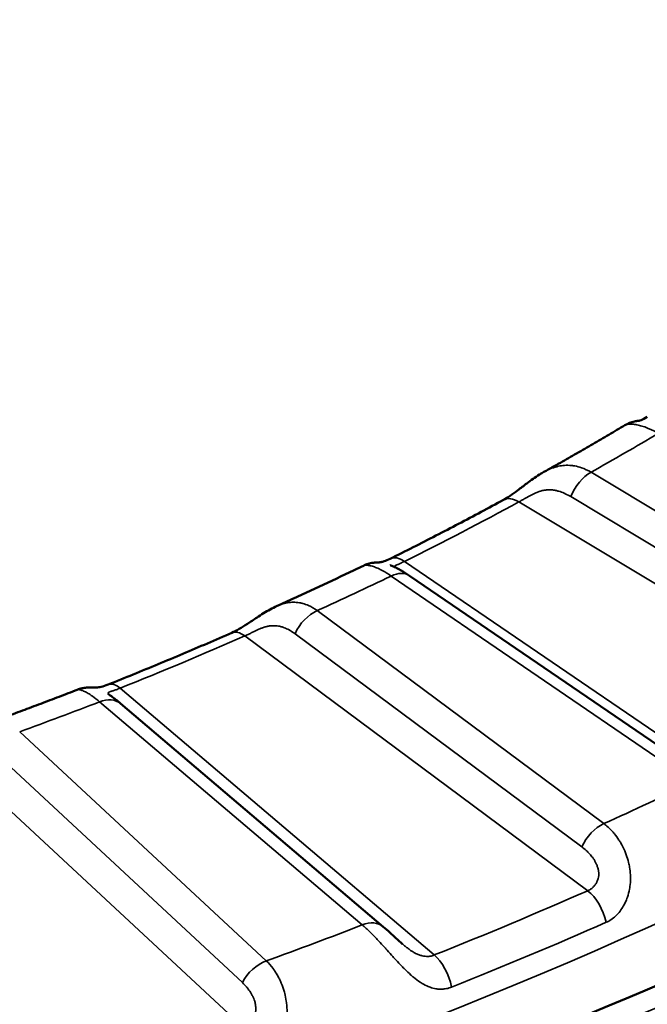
# Model space of a CAD drawing. Header units: millimetres. Extents: x 50 to 3176, y 50 to 2109.
# Tile 360 of 656: x 413.28 to 417.16, y 1793.86 to 1799.95. Entities that reach past the tile are written whole.
import ezdxf

# ---------------------------------------------------------------- set-up
doc = ezdxf.new("R2010")
doc.units = ezdxf.units.MM
doc.header["$LTSCALE"] = 10
doc.layers.add('Visible (ISO)', color=7, linetype='Continuous', lineweight=50)
doc.layers.add('Visible Narrow (ISO)', color=7, linetype='Continuous', lineweight=35)

msp = doc.modelspace()

# ---------------------------------------------------------------- linework, layer by layer
at = {"layer": 'Visible (ISO)'}
for p, q in [((416.5214, 1797.1504), (416.5213, 1797.1504)), ((415.4054, 1796.5705), (415.4054, 1796.5705)), ((417.5546, 1795.2335), (415.6903, 1796.5084)), ((415.5279, 1794.3372), (413.9046, 1795.7176))]:
    msp.add_line(p, q, dxfattribs=at)
for points, knots in [([(376.1664, 1805.3736), (376.2171, 1803.7933), (376.7258, 1802.2131), (378.6111, 1799.2456), (379.9602, 1797.8571), (383.3524, 1795.4037), (385.3824, 1794.3351), (389.9331, 1792.613), (392.453, 1791.9598), (397.7306, 1791.1386), (400.4878, 1790.9715), (405.956, 1791.1429), (408.6659, 1791.4815), (413.7583, 1792.6281), (416.1401, 1793.4355), (420.3315, 1795.4292), (422.1409, 1796.6147), (425.016, 1799.2338), (426.0783, 1800.6663), (427.1876, 1803.204), (427.4377, 1804.2884), (427.4725, 1805.3736)], [0.803915, 0.803915, 0.803915, 0.803915, 1.136966, 1.136966, 1.45911, 1.45911, 1.776017, 1.776017, 2.092942, 2.092942, 2.410411, 2.410411, 2.728036, 2.728036, 3.045349, 3.045349, 3.362095, 3.362095, 3.679765, 3.679765, 3.908474, 3.908474, 3.908474, 3.908474]), ([(417.1091, 1797.4669), (417.1092, 1797.4669), (417.1094, 1797.4669), (417.1115, 1797.4675), (417.1158, 1797.4686), (417.1313, 1797.4747), (417.1443, 1797.4809), (417.16, 1797.4906)], [0.01995779, 0.01995779, 0.01995779, 0.01995779, 0.02054425, 0.02054425, 0.02718121, 0.02718121, 0.03563568, 0.03563568, 0.03563568, 0.03563568]), ([(416.5214, 1797.1504), (416.5553, 1797.1693), (416.5891, 1797.1883), (416.6564, 1797.2264), (416.69, 1797.2456), (416.7569, 1797.2839), (416.7902, 1797.3032), (416.8566, 1797.3418), (416.8897, 1797.3612), (416.9557, 1797.4), (416.9885, 1797.4195), (417.0213, 1797.4391)], [4.69561565, 4.69561565, 4.69561565, 4.69561565, 4.70235958, 4.70235958, 4.70910351, 4.70910351, 4.71584745, 4.71584745, 4.72259138, 4.72259138, 4.72933532, 4.72933532, 4.72933532, 4.72933532]), ([(417.0213, 1797.4391), (417.0397, 1797.4501), (417.0602, 1797.4582), (417.0852, 1797.4637), (417.0895, 1797.4645), (417.0956, 1797.4654), (417.0975, 1797.4657), (417.1011, 1797.4661), (417.1029, 1797.4663), (417.1053, 1797.4665), (417.1061, 1797.4666), (417.1079, 1797.4668), (417.1088, 1797.4669), (417.1101, 1797.467), (417.1105, 1797.467), (417.1111, 1797.467), (417.1112, 1797.467), (417.1112, 1797.467)], [0, 0, 0, 0, 0.00642891, 0.00642891, 0.00777053, 0.00777053, 0.00838518, 0.00838518, 0.00900305, 0.00900305, 0.009373, 0.009373, 0.00995579, 0.00995579, 0.01058651, 0.01058651, 0.01138894, 0.01138894, 0.01138894, 0.01138894]), ([(416.2709, 1796.9773), (416.2832, 1796.9839), (416.2972, 1796.9925), (416.3268, 1797.0125), (416.3427, 1797.0242), (416.3773, 1797.0503), (416.3963, 1797.065), (416.4409, 1797.0986), (416.4668, 1797.1172), (416.5026, 1797.1396), (416.5119, 1797.1451), (416.5213, 1797.1504)], [0, 0, 0, 0, 0.00605507, 0.00605507, 0.01226297, 0.01226297, 0.01941104, 0.01941104, 0.02898464, 0.02898464, 0.03231337, 0.03231337, 0.03231337, 0.03231337]), ([(415.5703, 1796.6131), (415.618, 1796.6368), (415.6655, 1796.6606), (415.76, 1796.7084), (415.8071, 1796.7324), (415.9009, 1796.7808), (415.9476, 1796.805), (416.0407, 1796.8538), (416.087, 1796.8784), (416.1793, 1796.9276), (416.2252, 1796.9524), (416.2709, 1796.9773)], [4.63760332, 4.63760332, 4.63760332, 4.63760332, 4.64657363, 4.64657363, 4.65554395, 4.65554395, 4.66451426, 4.66451426, 4.67348457, 4.67348457, 4.68245489, 4.68245489, 4.68245489, 4.68245489]), ([(414.869, 1796.3197), (414.9052, 1796.336), (414.9414, 1796.3525), (415.0135, 1796.3855), (415.0495, 1796.4021), (415.1212, 1796.4354), (415.1569, 1796.4522), (415.2283, 1796.4857), (415.2638, 1796.5026), (415.3348, 1796.5364), (415.3701, 1796.5534), (415.4054, 1796.5705)], [4.59132737, 4.59132737, 4.59132737, 4.59132737, 4.59788807, 4.59788807, 4.60444876, 4.60444876, 4.61100945, 4.61100945, 4.61757015, 4.61757015, 4.62413084, 4.62413084, 4.62413084, 4.62413084]), ([(415.4054, 1796.5705), (415.4148, 1796.575), (415.4246, 1796.5789), (415.4443, 1796.5848), (415.4543, 1796.587), (415.4676, 1796.5889), (415.4712, 1796.5893), (415.4784, 1796.59), (415.4821, 1796.5902), (415.4871, 1796.5905), (415.4888, 1796.5905), (415.4923, 1796.5906), (415.4939, 1796.5906), (415.4965, 1796.5906), (415.4974, 1796.5906), (415.4991, 1796.5906), (415.4996, 1796.5906), (415.5009, 1796.5906), (415.5013, 1796.5906), (415.5047, 1796.5908), (415.509, 1796.5912), (415.521, 1796.5939), (415.5271, 1796.5955), (415.5443, 1796.6013), (415.5566, 1796.6062), (415.5703, 1796.6131)], [0, 0, 0, 0, 0.00315109, 0.00315109, 0.00621374, 0.00621374, 0.00732784, 0.00732784, 0.00857211, 0.00857211, 0.00926049, 0.00926049, 0.01026399, 0.01026399, 0.01134158, 0.01134158, 0.01310355, 0.01310355, 0.01775605, 0.01775605, 0.02477598, 0.02477598, 0.0296121, 0.0296121, 0.03606718, 0.03606718, 0.03606718, 0.03606718]), ([(415.571, 1796.5739), (415.571, 1796.5739), (415.571, 1796.5739), (415.571, 1796.5739), (415.5713, 1796.5738), (415.5727, 1796.5732), (415.5741, 1796.5727), (415.5784, 1796.5709), (415.5818, 1796.5695), (415.5932, 1796.5645), (415.6024, 1796.5602), (415.6287, 1796.5469), (415.6474, 1796.5363), (415.6743, 1796.5191), (415.6823, 1796.5139), (415.6903, 1796.5084)], [0.00539676, 0.00539676, 0.00539676, 0.00539676, 0.00539827, 0.00539827, 0.00626678, 0.00626678, 0.00760753, 0.00760753, 0.00992806, 0.00992806, 0.01481614, 0.01481614, 0.02331025, 0.02331025, 0.02675894, 0.02675894, 0.02675894, 0.02675894]), ([(414.5918, 1796.1556), (414.6058, 1796.1618), (414.6215, 1796.1697), (414.654, 1796.1883), (414.6712, 1796.1991), (414.7081, 1796.2232), (414.728, 1796.2368), (414.7748, 1796.2677), (414.8019, 1796.2849), (414.8424, 1796.307), (414.8556, 1796.3136), (414.869, 1796.3196)], [0, 0, 0, 0, 0.00609133, 0.00609133, 0.01229275, 0.01229275, 0.01943922, 0.01943922, 0.02917543, 0.02917543, 0.03380086, 0.03380086, 0.03380086, 0.03380086]), ([(413.8282, 1795.8353), (413.88, 1795.856), (413.9316, 1795.8768), (414.0344, 1795.9187), (414.0856, 1795.9398), (414.1878, 1795.9823), (414.2387, 1796.0036), (414.3402, 1796.0466), (414.3908, 1796.0682), (414.4916, 1796.1117), (414.5418, 1796.1336), (414.5918, 1796.1556)], [4.53288356, 4.53288356, 4.53288356, 4.53288356, 4.54185388, 4.54185388, 4.55082419, 4.55082419, 4.5597945, 4.5597945, 4.56876482, 4.56876482, 4.57773513, 4.57773513, 4.57773513, 4.57773513]), ([(413.6372, 1795.8031), (413.6467, 1795.8068), (413.6565, 1795.8097), (413.6754, 1795.814), (413.6848, 1795.8154), (413.6995, 1795.8166), (413.7053, 1795.8169), (413.7158, 1795.817), (413.7203, 1795.8168), (413.7263, 1795.8166), (413.7283, 1795.8164), (413.7327, 1795.8162), (413.7345, 1795.8161), (413.7416, 1795.8158), (413.7473, 1795.8157), (413.7641, 1795.8173), (413.7735, 1795.8187), (413.7971, 1795.8242), (413.8119, 1795.8288), (413.8282, 1795.8353)], [0, 0, 0, 0, 0.00307606, 0.00307606, 0.00596345, 0.00596345, 0.00789698, 0.00789698, 0.0100266, 0.0100266, 0.01171275, 0.01171275, 0.01448183, 0.01448183, 0.0227849, 0.0227849, 0.02907168, 0.02907168, 0.03584551, 0.03584551, 0.03584551, 0.03584551]), ([(413.0686, 1795.5899), (413.1069, 1795.6037), (413.1451, 1795.6177), (413.2214, 1795.6457), (413.2595, 1795.6598), (413.3355, 1795.688), (413.3734, 1795.7023), (413.449, 1795.7308), (413.4868, 1795.7452), (413.5621, 1795.774), (413.5997, 1795.7885), (413.6372, 1795.8031)], [4.48692398, 4.48692398, 4.48692398, 4.48692398, 4.49335033, 4.49335033, 4.49977877, 4.49977877, 4.50620721, 4.50620721, 4.51263565, 4.51263565, 4.51906409, 4.51906409, 4.51906409, 4.51906409]), ([(413.8291, 1795.7753), (413.8291, 1795.7753), (413.8292, 1795.7753), (413.8293, 1795.7752), (413.8298, 1795.7749), (413.8317, 1795.7735), (413.8335, 1795.7724), (413.8388, 1795.7687), (413.843, 1795.7658), (413.8559, 1795.7565), (413.8655, 1795.7493), (413.8849, 1795.7341), (413.8946, 1795.7261), (413.9046, 1795.7176)], [0.00302863, 0.00302863, 0.00302863, 0.00302863, 0.00315748, 0.00315748, 0.00431843, 0.00431843, 0.00603674, 0.00603674, 0.0089721, 0.0089721, 0.01439256, 0.01439256, 0.01934822, 0.01934822, 0.01934822, 0.01934822]), ([(415.5279, 1794.3372), (415.5415, 1794.3256), (415.5558, 1794.313), (415.5822, 1794.2889), (415.5943, 1794.2777), (415.6197, 1794.2543), (415.6333, 1794.2419), (415.6473, 1794.23)], [0, 0, 0, 0, 0.00671872, 0.00671872, 0.01206825, 0.01206825, 0.01761537, 0.01761537, 0.01761537, 0.01761537])]:
    msp.add_open_spline(points, degree=3, knots=knots, dxfattribs=at)
msp.add_open_spline([(415.6473, 1794.23), (415.6475, 1794.2298), (415.6477, 1794.2297), (415.6479, 1794.2295)], degree=3, dxfattribs=at)
at = {"layer": 'Visible Narrow (ISO)'}
for p, q in [((418.8137, 1795.9449), (416.8126, 1797.1487)), ((416.6876, 1796.9978), (418.6887, 1795.794)), ((416.3665, 1796.9649), (418.7594, 1795.5255)), ((417.8887, 1795.0728), (415.6593, 1796.5973)), ((415.5774, 1796.5066), (417.4418, 1795.2317)), ((416.8919, 1794.9747), (415.1197, 1796.2926)), ((414.9829, 1796.1496), (416.7551, 1794.8317)), ((414.6723, 1796.1358), (416.7915, 1794.5599)), ((415.8436, 1794.1623), (413.9025, 1795.8129)), ((413.775, 1795.7285), (415.3984, 1794.3482)), ((414.805, 1794.1257), (413.2811, 1795.5433)), ((414.6578, 1793.9913), (413.1339, 1795.409)), ((412.8994, 1795.3558), (414.6596, 1793.7183))]:
    msp.add_line(p, q, dxfattribs=at)
msp.add_ellipse((401.8194, 1806.0454), major_axis=(26.1573, 0), ratio=0.57735, dxfattribs=at)
for centre, major_axis, ratio, start_param, end_param in [((401.8194, 1805.6478), (24.8897, 0), 0.57735, 3.123075, 6.301703), ((401.8194, 1806.0454), (-21.5, 0), 0.57735, 2.342497, 2.369892), ((416.8126, 1796.9854), (-0.1031, -0.1714), 0.589068, 3.937457, 4.984655), ((416.3665, 1796.8016), (-0.0955, 0.1757), 0.559812, 5.512313, 6.283185), ((401.8194, 1805.8821), (21.2172, 0), 0.57735, 5.423001, 5.467853), ((415.6593, 1796.434), (-0.089, 0.1791), 0.532599, 5.532486, 6.283186), ((401.8194, 1806.0454), (21.5, 0), 0.57735, 5.37937, 5.406765), ((415.5774, 1796.3433), (0.1129, 0.1651), 0.623867, 0, 0.831203), ((415.1197, 1796.1293), (-0.1193, -0.1605), 0.64494, 3.997954, 5.045152), ((414.6723, 1795.9725), (-0.0805, 0.1831), 0.494616, 5.556629, 6.283189), ((401.8194, 1805.8821), (21.2172, 0), 0.57735, 5.318282, 5.363133), ((413.9025, 1795.6496), (-0.0743, 0.1857), 0.464992, 5.57278, 6.283185), ((401.8194, 1806.0454), (21.5, 0), 0.57735, 5.27465, 5.302045), ((413.775, 1795.5652), (0.1296, 0.1524), 0.675509, 0, 0.899482), ((401.8194, 1806.0454), (-24.3898, 0), 0.57735, 2.23697, 2.265979), ((416.8919, 1794.8114), (0.1193, 0.1605), 0.644941, 0.856362, 1.903559), ((401.8194, 1805.8821), (-24.6727, 0), 0.57735, 2.175369, 2.222861), ((416.7915, 1794.3966), (-0.0807, 0.183), 0.495473, 4.32517, 5.556129), ((401.8194, 1806.0454), (-24.3898, 0), 0.57735, 2.13225, 2.16126), ((415.3984, 1794.1849), (0.1296, 0.1524), 0.675509, 6.283185, 7.182667), ((401.8194, 1805.7732), (-24.8613, 0), 0.57735, 2.175369, 2.222861), ((415.8436, 1793.999), (0.0741, -0.1858), 0.464105, 1.20068, 2.431641), ((414.805, 1793.9624), (0.1362, 0.1464), 0.693747, 0.930019, 1.977217)]:
    msp.add_ellipse(centre, major_axis=major_axis, ratio=ratio, start_param=start_param, end_param=end_param, dxfattribs=at)
for points, knots in [([(417.0213, 1797.4391), (417.0238, 1797.4406), (417.027, 1797.4419), (417.0337, 1797.4438), (417.0368, 1797.4444), (417.0461, 1797.4458), (417.0529, 1797.4461), (417.0647, 1797.4458), (417.0691, 1797.4455), (417.0831, 1797.4441), (417.0933, 1797.4424), (417.1089, 1797.4389), (417.1135, 1797.4377), (417.1292, 1797.4334), (417.1407, 1797.4296), (417.1587, 1797.4228), (417.1648, 1797.4204), (417.1896, 1797.4098), (417.209, 1797.4003), (417.229, 1797.3891)], [0.5522044, 0.5522044, 0.5522044, 0.5522044, 0.6011716, 0.6011716, 0.6363636, 0.6363636, 0.695142, 0.695142, 0.7272727, 0.7272727, 0.7916538, 0.7916538, 0.8181818, 0.8181818, 0.8787809, 0.8787809, 0.9090909, 0.9090909, 1, 1, 1, 1]), ([(416.8126, 1797.1487), (416.7933, 1797.1602), (416.7734, 1797.1695), (416.7398, 1797.1811), (416.7262, 1797.1847), (416.7056, 1797.1884), (416.6986, 1797.1894), (416.6769, 1797.1916), (416.6622, 1797.1918), (416.6415, 1797.1903), (416.6355, 1797.1896), (416.6165, 1797.1869), (416.6036, 1797.184), (416.5833, 1797.178), (416.5759, 1797.1755), (416.5563, 1797.168), (416.5442, 1797.1625), (416.5286, 1797.1544), (416.525, 1797.1524), (416.5214, 1797.1504)], [0, 0, 0, 0, 0.0909091, 0.0909091, 0.1509618, 0.1509618, 0.1818182, 0.1818182, 0.246234, 0.246234, 0.2727273, 0.2727273, 0.330169, 0.330169, 0.3636364, 0.3636364, 0.4190151, 0.4190151, 0.436122, 0.436122, 0.436122, 0.436122]), ([(416.6876, 1796.9978), (416.6757, 1797.0045), (416.664, 1797.0105), (416.6506, 1797.0166), (416.6484, 1797.0176), (416.6347, 1797.0236), (416.6237, 1797.0276), (416.6116, 1797.0314), (416.6098, 1797.0319), (416.6014, 1797.0342), (416.5949, 1797.0357), (416.5835, 1797.0377), (416.5785, 1797.0384), (416.5678, 1797.0394), (416.5621, 1797.0396), (416.554, 1797.0396), (416.5517, 1797.0396), (416.5472, 1797.0394), (416.545, 1797.0393), (416.5356, 1797.0386), (416.5283, 1797.0378), (416.5192, 1797.0363), (416.5173, 1797.0359), (416.5087, 1797.0342), (416.502, 1797.0325), (416.4942, 1797.0302), (416.493, 1797.0298), (416.4887, 1797.0285), (416.4855, 1797.0273), (416.4787, 1797.0249), (416.4752, 1797.0234), (416.4656, 1797.0194), (416.4597, 1797.0165), (416.4482, 1797.0107), (416.4426, 1797.0077), (416.4316, 1797.0016), (416.4262, 1796.9985), (416.4207, 1796.9954), (416.4206, 1796.9953), (416.4147, 1796.992), (416.409, 1796.9888), (416.3972, 1796.9821), (416.3911, 1796.9787), (416.3791, 1796.9719), (416.3731, 1796.9686), (416.3671, 1796.9652), (416.3668, 1796.965), (416.3665, 1796.9649)], [0, 0, 0, 0, 0.089342, 0.089342, 0.107191, 0.107191, 0.2, 0.2, 0.21557, 0.21557, 0.276567, 0.276567, 0.32404, 0.32404, 0.378952, 0.378952, 0.4, 0.4, 0.420678, 0.420678, 0.485028, 0.485028, 0.501457, 0.501457, 0.560885, 0.560885, 0.570901, 0.570901, 0.6, 0.6, 0.632547, 0.632547, 0.689334, 0.689334, 0.744364, 0.744364, 0.8, 0.8, 0.800663, 0.800663, 0.861041, 0.861041, 0.927282, 0.927282, 0.996344, 0.996344, 1, 1, 1, 1]), ([(415.4054, 1796.5705), (415.4062, 1796.5709), (415.4072, 1796.5712), (415.4102, 1796.5722), (415.4125, 1796.5727), (415.4196, 1796.5735), (415.425, 1796.5735), (415.4346, 1796.5726), (415.4382, 1796.572), (415.4498, 1796.5699), (415.4585, 1796.5676), (415.4718, 1796.5632), (415.4758, 1796.5617), (415.4893, 1796.5565), (415.4994, 1796.5521), (415.5151, 1796.5443), (415.5205, 1796.5415), (415.5423, 1796.5295), (415.5595, 1796.5189), (415.5774, 1796.5066)], [0.5829846, 0.5829846, 0.5829846, 0.5829846, 0.6011716, 0.6011716, 0.6363636, 0.6363636, 0.695142, 0.695142, 0.7272727, 0.7272727, 0.7916538, 0.7916538, 0.8181818, 0.8181818, 0.8787809, 0.8787809, 0.9090909, 0.9090909, 1, 1, 1, 1]), ([(415.6593, 1796.5973), (415.6509, 1796.5931), (415.6433, 1796.5895), (415.6365, 1796.5863), (415.6302, 1796.5834), (415.6246, 1796.5808), (415.6196, 1796.5786), (415.619, 1796.5784), (415.6183, 1796.5781), (415.6177, 1796.5778), (415.6166, 1796.5773), (415.6156, 1796.5769), (415.6145, 1796.5764), (415.6119, 1796.5753), (415.6095, 1796.5742), (415.6073, 1796.5732), (415.6055, 1796.5724), (415.6039, 1796.5717), (415.6026, 1796.5709), (415.6013, 1796.5703), (415.6003, 1796.5697), (415.5994, 1796.569), (415.5981, 1796.5681), (415.5972, 1796.5671), (415.5968, 1796.5661), (415.5967, 1796.5658), (415.5967, 1796.5655), (415.5966, 1796.5652), (415.5966, 1796.5643), (415.5969, 1796.5634), (415.5974, 1796.5624)], [0, 0, 0, 0, 0.0883587, 0.0883587, 0.0883587, 0.1704334, 0.1704334, 0.1704334, 0.181041, 0.181041, 0.181041, 0.2, 0.2, 0.2, 0.249046, 0.249046, 0.249046, 0.2900796, 0.2900796, 0.2900796, 0.3267893, 0.3267893, 0.3267893, 0.3832752, 0.3832752, 0.3832752, 0.4, 0.4, 0.4, 0.4456979, 0.4456979, 0.4456979, 0.4456979]), ([(415.1197, 1796.2926), (415.1026, 1796.3052), (415.0849, 1796.3157), (415.0546, 1796.3292), (415.0424, 1796.3335), (415.0237, 1796.3385), (415.0173, 1796.3399), (414.9975, 1796.3433), (414.9841, 1796.3443), (414.965, 1796.344), (414.9595, 1796.3437), (414.9418, 1796.3421), (414.9298, 1796.34), (414.9107, 1796.3352), (414.9037, 1796.3331), (414.8874, 1796.3275), (414.8782, 1796.3238), (414.869, 1796.3197)], [0, 0, 0, 0, 0.0909091, 0.0909091, 0.1509618, 0.1509618, 0.1818182, 0.1818182, 0.246234, 0.246234, 0.2727273, 0.2727273, 0.330169, 0.330169, 0.3636364, 0.3636364, 0.4079962, 0.4079962, 0.4079962, 0.4079962]), ([(414.9829, 1796.1496), (414.9723, 1796.157), (414.9619, 1796.1637), (414.9499, 1796.1706), (414.9479, 1796.1717), (414.9356, 1796.1784), (414.9257, 1796.1831), (414.9147, 1796.1876), (414.9131, 1796.1882), (414.9054, 1796.191), (414.8995, 1796.1929), (414.889, 1796.1955), (414.8844, 1796.1965), (414.8746, 1796.1981), (414.8692, 1796.1987), (414.8617, 1796.1992), (414.8595, 1796.1993), (414.8553, 1796.1993), (414.8532, 1796.1993), (414.8443, 1796.1993), (414.8375, 1796.1989), (414.8287, 1796.1978), (414.8269, 1796.1976), (414.8186, 1796.1964), (414.8121, 1796.1952), (414.8045, 1796.1933), (414.8034, 1796.193), (414.7991, 1796.1919), (414.796, 1796.1909), (414.7893, 1796.1889), (414.7858, 1796.1877), (414.7763, 1796.1842), (414.7703, 1796.1817), (414.7586, 1796.1765), (414.7529, 1796.1739), (414.7415, 1796.1684), (414.7359, 1796.1657), (414.7302, 1796.1629), (414.7301, 1796.1629), (414.7239, 1796.1599), (414.7179, 1796.157), (414.7054, 1796.1511), (414.699, 1796.1481), (414.6861, 1796.1421), (414.6796, 1796.1391), (414.673, 1796.1361), (414.6727, 1796.136), (414.6723, 1796.1358)], [0, 0, 0, 0, 0.089342, 0.089342, 0.107191, 0.107191, 0.2, 0.2, 0.21557, 0.21557, 0.276567, 0.276567, 0.32404, 0.32404, 0.378952, 0.378952, 0.4, 0.4, 0.420678, 0.420678, 0.485028, 0.485028, 0.501457, 0.501457, 0.560885, 0.560885, 0.570901, 0.570901, 0.6, 0.6, 0.632547, 0.632547, 0.689334, 0.689334, 0.744364, 0.744364, 0.8, 0.8, 0.800663, 0.800663, 0.861041, 0.861041, 0.927282, 0.927282, 0.996344, 0.996344, 1, 1, 1, 1]), ([(413.6372, 1795.8031), (413.6383, 1795.8035), (413.6396, 1795.8038), (413.6441, 1795.8042), (413.648, 1795.804), (413.6553, 1795.8025), (413.6581, 1795.8018), (413.6672, 1795.799), (413.6742, 1795.7962), (413.6851, 1795.7911), (413.6884, 1795.7894), (413.6997, 1795.7834), (413.7081, 1795.7784), (413.7214, 1795.7698), (413.726, 1795.7667), (413.7446, 1795.7535), (413.7595, 1795.7418), (413.775, 1795.7285)], [0.6068421, 0.6068421, 0.6068421, 0.6068421, 0.6363636, 0.6363636, 0.695142, 0.695142, 0.7272727, 0.7272727, 0.7916538, 0.7916538, 0.8181818, 0.8181818, 0.8787809, 0.8787809, 0.9090909, 0.9090909, 1, 1, 1, 1]), ([(413.9025, 1795.8129), (413.8934, 1795.8093), (413.885, 1795.8061), (413.8775, 1795.8034), (413.8704, 1795.8009), (413.864, 1795.7987), (413.8583, 1795.7968), (413.8576, 1795.7966), (413.8568, 1795.7963), (413.8561, 1795.7961), (413.8548, 1795.7957), (413.8536, 1795.7953), (413.8524, 1795.7949), (413.8493, 1795.7939), (413.8464, 1795.7931), (413.8438, 1795.7922), (413.8416, 1795.7915), (413.8396, 1795.7909), (413.8378, 1795.7903), (413.8362, 1795.7897), (413.8348, 1795.7891), (413.8335, 1795.7886), (413.8316, 1795.7877), (413.8301, 1795.7868), (413.8291, 1795.7858), (413.8288, 1795.7855), (413.8286, 1795.7853), (413.8284, 1795.7849), (413.8275, 1795.7837), (413.8273, 1795.7824), (413.8277, 1795.7809), (413.8278, 1795.7805), (413.8279, 1795.7802), (413.8281, 1795.7798), (413.8286, 1795.7787), (413.8293, 1795.7775), (413.8303, 1795.7762), (413.8312, 1795.775), (413.8324, 1795.7738), (413.8337, 1795.7725), (413.834, 1795.7722), (413.8344, 1795.7718), (413.8348, 1795.7714)], [0, 0, 0, 0, 0.0883587, 0.0883587, 0.0883587, 0.1704336, 0.1704336, 0.1704336, 0.181041, 0.181041, 0.181041, 0.2, 0.2, 0.2, 0.2490463, 0.2490463, 0.2490463, 0.2900797, 0.2900797, 0.2900797, 0.3267895, 0.3267895, 0.3267895, 0.3832752, 0.3832752, 0.3832752, 0.4, 0.4, 0.4, 0.4658441, 0.4658441, 0.4658441, 0.4810539, 0.4810539, 0.4810539, 0.5292789, 0.5292789, 0.5292789, 0.5736305, 0.5736305, 0.5736305, 0.5861865, 0.5861865, 0.5861865, 0.5861865]), ([(416.9059, 1794.3645), (416.9163, 1794.369), (416.9264, 1794.3746), (416.9388, 1794.383), (416.9412, 1794.3846), (416.9526, 1794.393), (416.9617, 1794.4008), (416.9734, 1794.4126), (416.9764, 1794.4157), (416.9876, 1794.4281), (416.9955, 1794.4382), (417.0059, 1794.4539), (417.0088, 1794.4585), (417.019, 1794.4759), (417.0258, 1794.4897), (417.0336, 1794.5093), (417.0355, 1794.5143), (417.0427, 1794.5353), (417.0472, 1794.5523), (417.0514, 1794.5751), (417.0522, 1794.5803), (417.0551, 1794.6017), (417.0563, 1794.6184), (417.0564, 1794.6431), (417.0562, 1794.6508), (417.0549, 1794.6742), (417.0532, 1794.6899), (417.0489, 1794.7151), (417.0469, 1794.7247), (417.0408, 1794.7504), (417.036, 1794.7664), (417.0273, 1794.7905), (417.0239, 1794.7989), (417.0133, 1794.8236), (417.0053, 1794.8395), (416.9928, 1794.861), (416.989, 1794.8673), (416.9762, 1794.8871), (416.9668, 1794.9), (416.9519, 1794.9183), (416.9466, 1794.9243), (416.9256, 1794.947), (416.9091, 1794.9619), (416.8919, 1794.9747)], [0, 0, 0, 0, 0.0736988, 0.0736988, 0.0909091, 0.0909091, 0.1585727, 0.1585727, 0.1818182, 0.1818182, 0.246636, 0.246636, 0.2727273, 0.2727273, 0.3410219, 0.3410219, 0.3636364, 0.3636364, 0.4342294, 0.4342294, 0.4545455, 0.4545455, 0.5171263, 0.5171263, 0.5454545, 0.5454545, 0.6018042, 0.6018042, 0.6363636, 0.6363636, 0.6951463, 0.6951463, 0.7272727, 0.7272727, 0.7910581, 0.7910581, 0.8181818, 0.8181818, 0.8780567, 0.8780567, 0.9090909, 0.9090909, 1, 1, 1, 1]), ([(416.7551, 1794.8317), (416.7645, 1794.8243), (416.7733, 1794.8168), (416.7896, 1794.8018), (416.7971, 1794.7943), (416.8073, 1794.7832), (416.8104, 1794.7797), (416.8166, 1794.7722), (416.8197, 1794.7684), (416.8265, 1794.7591), (416.8301, 1794.7538), (416.8346, 1794.7464), (416.8356, 1794.7446), (416.8396, 1794.7377), (416.8422, 1794.7325), (416.8454, 1794.7253), (416.8462, 1794.7236), (416.8472, 1794.721), (416.8475, 1794.7202), (416.8502, 1794.7135), (416.8523, 1794.7074), (416.856, 1794.6946), (416.8575, 1794.6879), (416.8586, 1794.6808), (416.8586, 1794.6805), (416.8596, 1794.6738), (416.8601, 1794.6674), (416.86, 1794.6602), (416.86, 1794.6591), (416.8599, 1794.6564), (416.8598, 1794.6548), (416.8593, 1794.647), (416.8582, 1794.641), (416.8548, 1794.6277), (416.852, 1794.6206), (416.8485, 1794.6136), (416.8482, 1794.6132), (416.845, 1794.607), (416.8415, 1794.6015), (416.8366, 1794.5951), (416.8356, 1794.5938), (416.8304, 1794.5874), (416.8259, 1794.5827), (416.8195, 1794.5771), (416.818, 1794.5758), (416.8112, 1794.5704), (416.8055, 1794.5667), (416.7969, 1794.5622), (416.7942, 1794.561), (416.7915, 1794.5599)], [0, 0, 0, 0, 0.080801, 0.080801, 0.161263, 0.161263, 0.2, 0.2, 0.242333, 0.242333, 0.301436, 0.301436, 0.320986, 0.320986, 0.374987, 0.374987, 0.392253, 0.392253, 0.4, 0.4, 0.456502, 0.456502, 0.515951, 0.515951, 0.519229, 0.519229, 0.575327, 0.575327, 0.584971, 0.584971, 0.6, 0.6, 0.657149, 0.657149, 0.73075, 0.73075, 0.735254, 0.735254, 0.8, 0.8, 0.81622, 0.81622, 0.883134, 0.883134, 0.903163, 0.903163, 0.971337, 0.971337, 1, 1, 1, 1]), ([(415.3984, 1794.3482), (415.4141, 1794.3347), (415.4304, 1794.3196), (415.4586, 1794.2921), (415.4701, 1794.2804), (415.4875, 1794.2622), (415.4933, 1794.2561), (415.5117, 1794.2364), (415.5243, 1794.2225), (415.5423, 1794.2027), (415.5475, 1794.1969), (415.5642, 1794.1783), (415.5758, 1794.1653), (415.594, 1794.1452), (415.6005, 1794.138), (415.6185, 1794.1184), (415.6299, 1794.1062), (415.6481, 1794.0873), (415.6548, 1794.0804), (415.6741, 1794.0612), (415.6866, 1794.0494), (415.7045, 1794.0337), (415.7099, 1794.029), (415.7292, 1794.0131), (415.7428, 1794.0029), (415.7601, 1793.9916), (415.7639, 1793.9892), (415.7808, 1793.979), (415.7936, 1793.9725), (415.8101, 1793.9656), (415.8141, 1793.964), (415.8297, 1793.9585), (415.8411, 1793.9555), (415.8568, 1793.9528), (415.8612, 1793.9522), (415.877, 1793.9506), (415.8881, 1793.9505), (415.9026, 1793.9518), (415.9063, 1793.9522), (415.9214, 1793.9544), (415.9325, 1793.9572), (415.9458, 1793.9619), (415.9483, 1793.9629), (415.9508, 1793.9638)], [0, 0, 0, 0, 0.0909091, 0.0909091, 0.1517786, 0.1517786, 0.1818182, 0.1818182, 0.2465761, 0.2465761, 0.2727273, 0.2727273, 0.3309788, 0.3309788, 0.3636364, 0.3636364, 0.420532, 0.420532, 0.4545455, 0.4545455, 0.5174487, 0.5174487, 0.5454545, 0.5454545, 0.6162299, 0.6162299, 0.6363636, 0.6363636, 0.7053378, 0.7053378, 0.7272727, 0.7272727, 0.7921392, 0.7921392, 0.8181818, 0.8181818, 0.8856905, 0.8856905, 0.9090909, 0.9090909, 0.982763, 0.982763, 1, 1, 1, 1]), ([(415.6479, 1794.2295), (415.6487, 1794.2288), (415.6495, 1794.2282), (415.6532, 1794.225), (415.6562, 1794.2225), (415.6651, 1794.2152), (415.6711, 1794.2104), (415.6838, 1794.2006), (415.6906, 1794.1956), (415.6996, 1794.1894), (415.7018, 1794.188), (415.7099, 1794.1826), (415.716, 1794.1789), (415.7241, 1794.1744), (415.7262, 1794.1733), (415.7356, 1794.1685), (415.7428, 1794.1653), (415.7565, 1794.1603), (415.7629, 1794.1584), (415.7747, 1794.1558), (415.78, 1794.1549), (415.7857, 1794.1543), (415.7861, 1794.1542), (415.7918, 1794.1537), (415.797, 1794.1535), (415.8071, 1794.1537), (415.8119, 1794.1541), (415.8213, 1794.1554), (415.8258, 1794.1564), (415.8349, 1794.1589), (415.8393, 1794.1604), (415.8436, 1794.1623)], [0.3601259, 0.3601259, 0.3601259, 0.3601259, 0.368723, 0.368723, 0.4, 0.4, 0.4594717, 0.4594717, 0.5237071, 0.5237071, 0.5438326, 0.5438326, 0.6, 0.6, 0.6193872, 0.6193872, 0.6874645, 0.6874645, 0.7484728, 0.7484728, 0.8, 0.8, 0.8039097, 0.8039097, 0.855517, 0.855517, 0.9045181, 0.9045181, 0.952104, 0.952104, 0.9999999, 0.9999999, 0.9999999, 0.9999999]), ([(414.7578, 1793.5165), (414.7688, 1793.5204), (414.7798, 1793.5254), (414.7932, 1793.5329), (414.7958, 1793.5344), (414.8083, 1793.5421), (414.8181, 1793.5493), (414.8311, 1793.5603), (414.8344, 1793.5633), (414.8467, 1793.575), (414.8556, 1793.5846), (414.8673, 1793.5996), (414.8706, 1793.604), (414.8823, 1793.6208), (414.8903, 1793.6342), (414.8997, 1793.6533), (414.9019, 1793.658), (414.9106, 1793.6783), (414.9164, 1793.6948), (414.9223, 1793.7173), (414.9236, 1793.7225), (414.9282, 1793.7438), (414.9307, 1793.7605), (414.9328, 1793.7851), (414.9332, 1793.7927), (414.9339, 1793.8158), (414.9335, 1793.8313), (414.9314, 1793.8568), (414.9303, 1793.8667), (414.9264, 1793.8929), (414.9232, 1793.909), (414.9168, 1793.9336), (414.9142, 1793.9424), (414.9061, 1793.9678), (414.8998, 1793.9841), (414.8898, 1794.0064), (414.8866, 1794.013), (414.8763, 1794.0333), (414.8686, 1794.0466), (414.8561, 1794.0657), (414.8516, 1794.0722), (414.8338, 1794.0963), (414.8197, 1794.112), (414.805, 1794.1257)], [0, 0, 0, 0, 0.073625, 0.073625, 0.090909, 0.090909, 0.158699, 0.158699, 0.181818, 0.181818, 0.246882, 0.246882, 0.272727, 0.272727, 0.341743, 0.341743, 0.363636, 0.363636, 0.433986, 0.433986, 0.454545, 0.454545, 0.517665, 0.517665, 0.545455, 0.545455, 0.600987, 0.600987, 0.636364, 0.636364, 0.694499, 0.694499, 0.727273, 0.727273, 0.790703, 0.790703, 0.818182, 0.818182, 0.877118, 0.877118, 0.909091, 0.909091, 1, 1, 1, 1]), ([(414.6578, 1793.9913), (414.6668, 1793.9825), (414.6751, 1793.9735), (414.6845, 1793.9625), (414.6863, 1793.9604), (414.6951, 1793.9496), (414.7015, 1793.9409), (414.7087, 1793.93), (414.7102, 1793.9276), (414.7151, 1793.9195), (414.7182, 1793.9139), (414.7235, 1793.9031), (414.7259, 1793.8978), (414.73, 1793.8871), (414.7319, 1793.8818), (414.7337, 1793.8754), (414.7339, 1793.8747), (414.7352, 1793.8699), (414.7362, 1793.8657), (414.7384, 1793.8549), (414.7394, 1793.8481), (414.7402, 1793.8388), (414.7403, 1793.8364), (414.7406, 1793.8276), (414.7404, 1793.8212), (414.7395, 1793.8134), (414.7393, 1793.8118), (414.7389, 1793.8092), (414.7388, 1793.8082), (414.7375, 1793.8014), (414.736, 1793.7958), (414.732, 1793.7848), (414.7295, 1793.7793), (414.7239, 1793.7692), (414.7208, 1793.7646), (414.7152, 1793.7573), (414.7129, 1793.7545), (414.7092, 1793.7505), (414.7079, 1793.7491), (414.7025, 1793.7437), (414.6982, 1793.7399), (414.6888, 1793.7327), (414.6837, 1793.7294), (414.6724, 1793.7232), (414.6662, 1793.7205), (414.6596, 1793.7183)], [0, 0, 0, 0, 0.0902043, 0.0902043, 0.1117248, 0.1117248, 0.2, 0.2, 0.2257277, 0.2257277, 0.2847251, 0.2847251, 0.3397487, 0.3397487, 0.3927283, 0.3927283, 0.4, 0.4, 0.4380931, 0.4380931, 0.4982659, 0.4982659, 0.5197073, 0.5197073, 0.5757809, 0.5757809, 0.5905899, 0.5905899, 0.6, 0.6, 0.6536204, 0.6536204, 0.7108128, 0.7108128, 0.7649288, 0.7649288, 0.8, 0.8, 0.8188325, 0.8188325, 0.8750742, 0.8750742, 0.9351911, 0.9351911, 1, 1, 1, 1])]:
    msp.add_open_spline(points, degree=3, knots=knots, dxfattribs=at)

doc.saveas('drawing.dxf')
